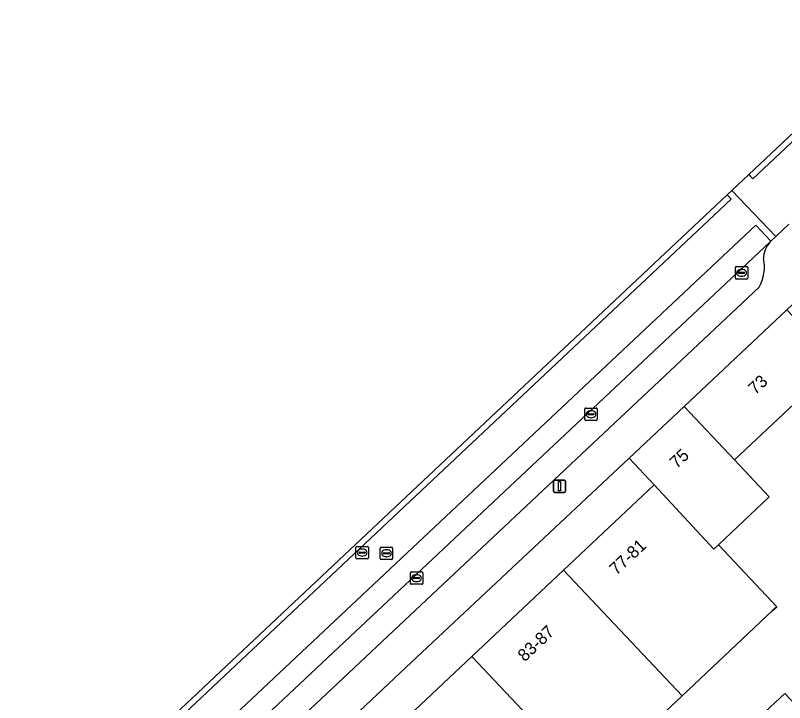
# Model space of a CAD drawing. Extents: x 162542 to 163147, y 380779 to 381521.
# Drawn here: x 162561.7 to 162623.9, y 381247.2 to 381302.8 of the extents above; entities that cross this region are included whole.
import ezdxf

# ---------------------------------------------------------------- set-up
doc = ezdxf.new("R2010")
doc.units = 0
for name, color, linetype in [('IMGEO_Erf', 7, 'Continuous'), ('IMGEO_Kolk', 7, 'Continuous'), ('IMGEO_Lichtmast', 7, 'Continuous'), ('IMGEO_Pand', 7, 'Continuous'), ('IMGEO_Pand_nummerreeks', 7, 'Continuous'), ('IMGEO_Parkeervlak_open', 7, 'Continuous'), ('IMGEO_Rijbaan_lokaal_gesloten', 7, 'Continuous'), ('IMGEO_Rijbaan_lokaal_open', 7, 'Continuous'), ('IMGEO_Rioolput', 7, 'Continuous'), ('IMGEO_Voetpad_open', 7, 'Continuous')]:
    doc.layers.add(name, color=color, linetype=linetype)

msp = doc.modelspace()

# ---------------------------------------------------------------- linework, layer by layer
at = {"layer": 'IMGEO_Erf'}
for points in [[(162624.695, 381271.355), (162619.859, 381266.803), (162622.677, 381263.811), (162618.56, 381259.935), (162623.289, 381254.925), (162622.921, 381254.578), (162615.621, 381247.707), (162608.193, 381240.715)], [(162621.963, 381246.057), (162623.94, 381247.911)]]:
    msp.add_lwpolyline(points, dxfattribs=at)
msp.add_lwpolyline([(162598.601, 381250.901), (162606.029, 381257.892), (162613.358, 381264.79), (162611.337, 381266.938), (162593.265, 381250), (162581.55, 381238.977), (162583.608, 381236.79), (162591.172, 381243.909)], close=True, dxfattribs=at)
at = {"layer": 'IMGEO_Kolk'}
for p, q in [((162619.932, 381281.517), (162619.932, 381282.369)), ((162620.007, 381282.443), (162620.859, 381282.443)), ((162620.42, 381282.223), (162620.445, 381282.223)), ((162620.933, 381282.369), (162620.933, 381281.517)), ((162620.191, 381281.937), (162620.191, 381281.949)), ((162620.629, 381281.9), (162620.231, 381281.9)), ((162620.234, 381281.986), (162620.632, 381281.986)), ((162620.443, 381281.663), (162620.418, 381281.663)), ((162620.675, 381281.949), (162620.675, 381281.937)), ((162620.859, 381281.443), (162620.007, 381281.443)), ((162607.748, 381270.075), (162607.748, 381270.927)), ((162607.823, 381271.001), (162608.675, 381271.001)), ((162608.007, 381270.495), (162608.007, 381270.507)), ((162608.445, 381270.458), (162608.047, 381270.458)), ((162608.05, 381270.544), (162608.448, 381270.544)), ((162608.236, 381270.781), (162608.261, 381270.781)), ((162608.491, 381270.507), (162608.491, 381270.495)), ((162608.749, 381270.927), (162608.749, 381270.075)), ((162608.675, 381270.001), (162607.823, 381270.001)), ((162608.259, 381270.221), (162608.234, 381270.221)), ((162593.622, 381256.812), (162593.622, 381257.664)), ((162593.697, 381257.738), (162594.549, 381257.738)), ((162594.11, 381257.518), (162594.135, 381257.518)), ((162594.623, 381257.664), (162594.623, 381256.812)), ((162594.549, 381256.738), (162593.697, 381256.738)), ((162593.881, 381257.232), (162593.881, 381257.244)), ((162594.319, 381257.195), (162593.921, 381257.195)), ((162593.924, 381257.281), (162594.322, 381257.281)), ((162594.133, 381256.958), (162594.108, 381256.958)), ((162594.365, 381257.244), (162594.365, 381257.232))]:
    msp.add_line(p, q, dxfattribs=at)
for points in [[(162619.932, 381281.517), (162619.932, 381282.369)], [(162620.007, 381282.443), (162620.859, 381282.443)], [(162620.933, 381282.369), (162620.933, 381281.517)], [(162620.859, 381281.443), (162620.007, 381281.443)], [(162607.748, 381270.075), (162607.748, 381270.927)], [(162607.823, 381271.001), (162608.675, 381271.001)], [(162608.749, 381270.927), (162608.749, 381270.075)], [(162608.675, 381270.001), (162607.823, 381270.001)], [(162593.622, 381256.812), (162593.622, 381257.664)], [(162593.697, 381257.738), (162594.549, 381257.738)], [(162594.623, 381257.664), (162594.623, 381256.812)], [(162594.549, 381256.738), (162593.697, 381256.738)]]:
    msp.add_lwpolyline(points, dxfattribs=at)
for centre, radius, start, end in [((162620.009, 381282.367), 0.0765, 91.55205, 178.44795), ((162620.009, 381282.367), 0.0765, 91.55205, 178.44795), ((162620.857, 381282.367), 0.0765, 1.55205, 88.44795), ((162620.857, 381282.367), 0.0765, 1.55205, 88.44795), ((162620.231, 381281.946), 0.0403, 85.87752, 175.75265), ((162620.228, 381281.936), 0.0366, 178.93798, 274.71019), ((162620.632, 381281.943), 0.043, 264.86636, 352.45326), ((162620.636, 381281.948), 0.0386, 1.73085, 96.63898), ((162620.009, 381281.519), 0.0765, 181.55205, 268.44795), ((162620.009, 381281.519), 0.0765, 181.55205, 268.44795), ((162620.857, 381281.519), 0.0765, 271.55205, 358.44795), ((162620.857, 381281.519), 0.0765, 271.55205, 358.44795), ((162607.825, 381270.925), 0.0765, 91.55205, 178.44795), ((162607.825, 381270.925), 0.0765, 91.55205, 178.44795), ((162608.047, 381270.504), 0.0403, 85.87752, 175.75265), ((162608.044, 381270.494), 0.0366, 178.93798, 274.71019), ((162608.448, 381270.501), 0.043, 264.86636, 352.45326), ((162608.452, 381270.506), 0.0386, 1.73085, 96.63898), ((162608.673, 381270.925), 0.0765, 1.55205, 88.44795), ((162608.673, 381270.925), 0.0765, 1.55205, 88.44795), ((162607.825, 381270.077), 0.0765, 181.55205, 268.44795), ((162607.825, 381270.077), 0.0765, 181.55205, 268.44795), ((162608.673, 381270.077), 0.0765, 271.55205, 358.44795), ((162608.673, 381270.077), 0.0765, 271.55205, 358.44795), ((162593.699, 381257.662), 0.0765, 91.55205, 178.44795), ((162593.699, 381257.662), 0.0765, 91.55205, 178.44795), ((162594.547, 381257.662), 0.0765, 1.55205, 88.44795), ((162594.547, 381257.662), 0.0765, 1.55205, 88.44795), ((162593.699, 381256.814), 0.0765, 181.55205, 268.44795), ((162593.699, 381256.814), 0.0765, 181.55205, 268.44795), ((162593.921, 381257.241), 0.0403, 85.87752, 175.75265), ((162593.918, 381257.231), 0.0366, 178.93798, 274.71019), ((162594.322, 381257.238), 0.043, 264.86636, 352.45326), ((162594.326, 381257.243), 0.0386, 1.73085, 96.63898), ((162594.547, 381256.814), 0.0765, 271.55205, 358.44795), ((162594.547, 381256.814), 0.0765, 271.55205, 358.44795)]:
    msp.add_arc(centre, radius, start, end, dxfattribs=at)
for centre, major_axis, ratio, start_param, end_param in [((162620.419, 381281.943), (-0.387, 0.002), 0.722429, 4.712389, 7.853982), ((162620.444, 381281.943), (-0.39, 0.002), 0.717154, 1.570796, 4.712389), ((162608.235, 381270.501), (-0.387, 0.002), 0.722429, 4.712389, 7.853982), ((162608.26, 381270.501), (-0.39, 0.002), 0.717154, 1.570796, 4.712389), ((162594.109, 381257.238), (-0.387, 0.002), 0.722429, 4.712389, 7.853982), ((162594.134, 381257.238), (-0.39, 0.002), 0.717154, 1.570796, 4.712389)]:
    msp.add_ellipse(centre, major_axis=major_axis, ratio=ratio, start_param=start_param, end_param=end_param, dxfattribs=at)
at = {"layer": 'IMGEO_Lichtmast'}
for p, q in [((162605.199, 381264.274), (162605.199, 381265.074)), ((162605.199, 381265.074), (162605.199, 381264.274)), ((162605.299, 381265.174), (162606.089, 381265.174)), ((162606.089, 381265.174), (162605.299, 381265.174)), ((162606.189, 381265.074), (162606.189, 381264.274)), ((162606.189, 381264.274), (162606.189, 381265.074)), ((162606.089, 381264.174), (162605.299, 381264.174)), ((162605.299, 381264.174), (162606.089, 381264.174))]:
    msp.add_line(p, q, dxfattribs=at)
msp.add_lwpolyline([(162605.619, 381265.049), (162605.769, 381265.049), (162605.769, 381264.299), (162605.619, 381264.299), (162605.619, 381265.049)], dxfattribs=at)
for centre, start, end in [((162605.299, 381265.074), 90, 180), ((162605.299, 381265.074), 90, 180), ((162606.089, 381265.074), 0, 90), ((162606.089, 381265.074), 360, 90), ((162605.299, 381264.274), 180, 270), ((162605.299, 381264.274), 180, 270), ((162606.089, 381264.274), 270, 0), ((162606.089, 381264.274), 270, 0)]:
    msp.add_arc(centre, 0.1, start, end, dxfattribs=at)
at = {"layer": 'IMGEO_Pand'}
for points in [[(162615.787, 381271.127), (162619.859, 381266.803), (162624.695, 381271.355), (162628.175, 381274.63), (162628.006, 381274.809), (162624.093, 381278.942)], [(162615.787, 381271.127), (162611.337, 381266.938), (162613.358, 381264.79), (162618.191, 381259.588), (162618.56, 381259.935), (162622.677, 381263.811), (162619.859, 381266.803)], [(162606.029, 381257.892), (162615.621, 381247.707), (162622.921, 381254.578), (162623.289, 381254.925), (162618.56, 381259.935), (162618.191, 381259.588), (162613.358, 381264.79)], [(162606.029, 381257.892), (162598.601, 381250.901), (162608.193, 381240.715), (162615.621, 381247.707)], [(162608.193, 381240.715), (162598.601, 381250.901), (162591.172, 381243.909), (162600.764, 381233.724)], [(162621.963, 381246.057), (162624.734, 381243.103), (162626.711, 381244.957), (162623.94, 381247.911)]]:
    msp.add_lwpolyline(points, close=True, dxfattribs=at)
at = {"layer": 'IMGEO_Parkeervlak_open'}
for points in [[(162622.72, 381284.415), (162566.775, 381231.855)], [(162562.146, 381224.688), (162621.86, 381280.778)]]:
    msp.add_lwpolyline(points, dxfattribs=at)
for centre, radius, start, end in [((162624.202, 381283.07), 2.001, 137.78109, 179.37973), ((162619.068, 381282.372), 3.215, 330.2867, 12.94731)]:
    msp.add_arc(centre, radius, start, end, dxfattribs=at)
at = {"layer": 'IMGEO_Rijbaan_lokaal_gesloten'}
for points in [[(162621.016, 381289.891), (162621.357, 381289.553), (162633.69, 381301.157), (162633.362, 381301.5)], [(162622.72, 381284.415), (162622.812, 381284.503), (162621.587, 381285.788), (162565.547, 381233.139), (162566.775, 381231.855)]]:
    msp.add_lwpolyline(points, close=True, dxfattribs=at)
msp.add_lwpolyline([(162619.267, 381288.247), (162563.203, 381235.53), (162563.535, 381235.177), (162619.602, 381287.9), (162619.267, 381288.247)], dxfattribs=at)
at = {"layer": 'IMGEO_Rijbaan_lokaal_open'}
for points in [[(162636.86, 381297.823), (162638.252, 381299.13), (162634.718, 381302.775), (162633.362, 381301.5), (162633.69, 381301.157), (162621.357, 381289.553), (162621.016, 381289.891), (162619.656, 381288.613)], [(162619.656, 381288.613), (162623.196, 381284.872), (162624.252, 381285.886)]]:
    msp.add_lwpolyline(points, dxfattribs=at)
msp.add_lwpolyline([(162619.267, 381288.247), (162619.602, 381287.9), (162563.535, 381235.177), (162565.547, 381233.139), (162621.587, 381285.788), (162622.812, 381284.503), (162623.196, 381284.872), (162619.656, 381288.613)], close=True, dxfattribs=at)
at = {"layer": 'IMGEO_Rioolput'}
for p, q in [((162589.223, 381258.874), (162589.223, 381259.726)), ((162589.298, 381259.8), (162590.15, 381259.8)), ((162589.482, 381259.294), (162589.482, 381259.306)), ((162589.92, 381259.257), (162589.522, 381259.257)), ((162589.525, 381259.343), (162589.923, 381259.343)), ((162589.711, 381259.58), (162589.736, 381259.58)), ((162589.966, 381259.306), (162589.966, 381259.294)), ((162590.224, 381259.726), (162590.224, 381258.874)), ((162591.19, 381258.821), (162591.19, 381259.673)), ((162591.265, 381259.747), (162592.117, 381259.747)), ((162591.449, 381259.241), (162591.449, 381259.253)), ((162591.887, 381259.204), (162591.489, 381259.204)), ((162591.492, 381259.29), (162591.89, 381259.29)), ((162591.678, 381259.527), (162591.703, 381259.527)), ((162591.933, 381259.253), (162591.933, 381259.241)), ((162592.191, 381259.673), (162592.191, 381258.821)), ((162590.15, 381258.8), (162589.298, 381258.8)), ((162589.734, 381259.02), (162589.709, 381259.02)), ((162592.117, 381258.747), (162591.265, 381258.747)), ((162591.701, 381258.967), (162591.676, 381258.967))]:
    msp.add_line(p, q, dxfattribs=at)
for points in [[(162589.223, 381258.874), (162589.223, 381259.726)], [(162589.298, 381259.8), (162590.15, 381259.8)], [(162590.224, 381259.726), (162590.224, 381258.874)], [(162591.19, 381258.821), (162591.19, 381259.673)], [(162591.265, 381259.747), (162592.117, 381259.747)], [(162592.191, 381259.673), (162592.191, 381258.821)], [(162590.15, 381258.8), (162589.298, 381258.8)], [(162592.117, 381258.747), (162591.265, 381258.747)]]:
    msp.add_lwpolyline(points, dxfattribs=at)
for centre, radius, start, end in [((162589.3, 381259.724), 0.0765, 91.55205, 178.44795), ((162589.3, 381259.724), 0.0765, 91.55205, 178.44795), ((162589.522, 381259.303), 0.0403, 85.87752, 175.75265), ((162589.519, 381259.293), 0.0366, 178.93798, 274.71019), ((162589.923, 381259.3), 0.043, 264.86636, 352.45326), ((162589.927, 381259.305), 0.0386, 1.73085, 96.63898), ((162590.148, 381259.724), 0.0765, 1.55205, 88.44795), ((162590.148, 381259.724), 0.0765, 1.55205, 88.44795), ((162591.267, 381259.671), 0.0765, 91.55205, 178.44795), ((162591.267, 381259.671), 0.0765, 91.55205, 178.44795), ((162591.489, 381259.25), 0.0403, 85.87752, 175.75265), ((162591.486, 381259.24), 0.0366, 178.93798, 274.71019), ((162591.89, 381259.247), 0.043, 264.86636, 352.45326), ((162591.894, 381259.252), 0.0386, 1.73085, 96.63898), ((162592.115, 381259.671), 0.0765, 1.55205, 88.44795), ((162592.115, 381259.671), 0.0765, 1.55205, 88.44795), ((162589.3, 381258.876), 0.0765, 181.55205, 268.44795), ((162589.3, 381258.876), 0.0765, 181.55205, 268.44795), ((162590.148, 381258.876), 0.0765, 271.55205, 358.44795), ((162590.148, 381258.876), 0.0765, 271.55205, 358.44795), ((162591.267, 381258.823), 0.0765, 181.55205, 268.44795), ((162591.267, 381258.823), 0.0765, 181.55205, 268.44795), ((162592.115, 381258.823), 0.0765, 271.55205, 358.44795), ((162592.115, 381258.823), 0.0765, 271.55205, 358.44795)]:
    msp.add_arc(centre, radius, start, end, dxfattribs=at)
for centre, major_axis, ratio, start_param, end_param in [((162589.71, 381259.3), (-0.387, 0.002), 0.722429, 4.712389, 7.853982), ((162589.735, 381259.3), (-0.39, 0.002), 0.717154, 1.570796, 4.712389), ((162591.677, 381259.247), (-0.387, 0.002), 0.722429, 4.712389, 7.853982), ((162591.702, 381259.247), (-0.39, 0.002), 0.717154, 1.570796, 4.712389)]:
    msp.add_ellipse(centre, major_axis=major_axis, ratio=ratio, start_param=start_param, end_param=end_param, dxfattribs=at)
at = {"layer": 'IMGEO_Voetpad_open'}
for points in [[(162611.337, 381266.938), (162615.787, 381271.127), (162624.093, 381278.942), (162628.238, 381282.845), (162632.039, 381286.458)], [(162624.252, 381285.886), (162623.196, 381284.872), (162622.812, 381284.503), (162622.72, 381284.415)], [(162621.86, 381280.778), (162562.146, 381224.688)], [(162561.653, 381210.054), (162563.521, 381209.113), (162565.665, 381212.749), (162579.295, 381236.099), (162580.272, 381237.774), (162581.55, 381238.977), (162593.265, 381250), (162611.337, 381266.938)]]:
    msp.add_lwpolyline(points, dxfattribs=at)
for centre, radius, start, end in [((162624.202, 381283.07), 2.001, 137.78109, 179.37973), ((162619.068, 381282.372), 3.215, 330.2867, 12.94731)]:
    msp.add_arc(centre, radius, start, end, dxfattribs=at)

# ---------------------------------------------------------------- texts
at = {"layer": 'IMGEO_Pand_nummerreeks'}
for s, rotation, p in [('73', 43.03558, (162621.544, 381272.031)), ('75', 43.36266, (162615.187, 381266.046)), ('77-81', 43.12692, (162610.306, 381257.422)), ('83-87', 43.25412, (162602.882, 381250.427))]:
    msp.add_text(s, height=1, rotation=rotation, dxfattribs=at).set_placement(p)

doc.saveas('drawing.dxf')
